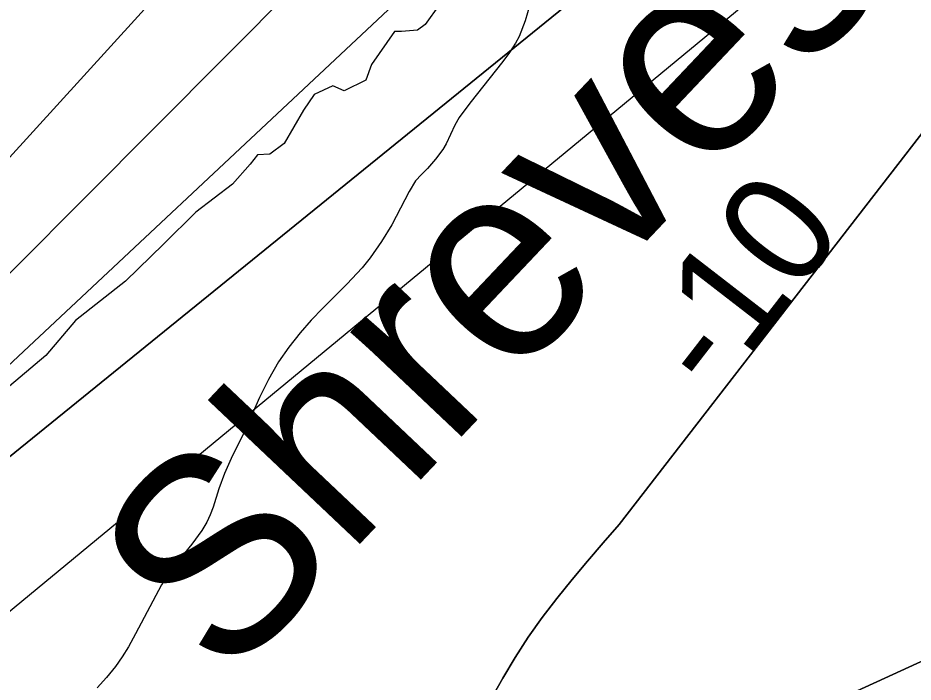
# Model space of a CAD drawing. Extents: x 3161665 to 3199565, y 885729 to 911164.
# Drawn here: x 3180531 to 3181206, y 902592 to 903094 of the extents above; entities that cross this region are included whole.
import ezdxf

# ---------------------------------------------------------------- set-up
doc = ezdxf.new("R2010")
doc.units = 0
for name, color, linetype in [('V-RIVR-EDGE', 7, 'Continuous'), ('V-RIVR-IDEN', 7, 'Continuous'), ('V-SITE-VEGE', 7, 'Continuous'), ('V-TOPO-DPTH', 7, 'Continuous'), ('V-TOPO-MINR', 7, 'Continuous'), ('V-TOPO-MINR-IDEN', 7, 'Continuous'), ('V-TOPO-WATR', 7, 'Continuous')]:
    doc.layers.add(name, color=color, linetype=linetype)

msp = doc.modelspace()

# ---------------------------------------------------------------- linework, layer by layer
at = {"layer": 'V-RIVR-EDGE'}
msp.add_lwpolyline([(3180849.1990140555, 903103.7827324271), (3180838.3683034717, 903088.6987365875), (3180832.4212875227, 903084.3960769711), (3180820.5459378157, 903083.3461000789), (3180815.1492647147, 903083.3594445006), (3180797.81852645, 903058.5774503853), (3180793.4718302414, 903046.7154451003), (3180777.261794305, 903038.660468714), (3180768.636458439, 903042.4594909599), (3180754.5890950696, 903036.0181787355), (3180746.46472769, 903024.165514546), (3180731.8309915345, 902998.8371809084), (3180721.0176286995, 902990.7688601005), (3180711.8419499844, 902990.2518783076), (3180706.4279291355, 902983.2495476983), (3180692.898882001, 902968.1722240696), (3180665.3238059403, 902947.1932555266), (3180640.9787270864, 902922.96827647), (3180612.306968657, 902894.97630178), (3180574.4568626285, 902865.3880106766), (3180552.2651152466, 902838.9990246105), (3180513.327667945, 902806.175398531)], dxfattribs=at)
at = {"layer": 'V-SITE-VEGE'}
msp.add_lwpolyline([(3180917.214000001, 903103.6349999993), (3180913.690000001, 903091.4449999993), (3180909.139000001, 903079.5459999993), (3180906.491000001, 903074.5739999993), (3180901.811000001, 903067.5879999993), (3180896.820000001, 903060.7969999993), (3180871.916000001, 903029.3579999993), (3180863.972000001, 903018.6449999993), (3180860.597000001, 903012.7749999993), (3180854.273000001, 902998.7869999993), (3180851.654000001, 902994.4189999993), (3180846.097000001, 902987.0789999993), (3180840.156000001, 902980.0499999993), (3180835.530000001, 902975.4909999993), (3180831.122000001, 902970.7439999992), (3180826.121000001, 902962.7359999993), (3180819.799000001, 902950.0309999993), (3180813.192000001, 902937.4869999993), (3180805.379000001, 902924.8889999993), (3180796.904000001, 902912.7139999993), (3180790.7690000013, 902905.1789999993), (3180779.238000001, 902892.7049999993), (3180761.177000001, 902874.6869999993), (3180752.332000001, 902865.5079999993), (3180743.937000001, 902855.9189999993), (3180735.516000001, 902845.2389999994), (3180727.7860000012, 902834.0219999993), (3180720.108000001, 902820.8899999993), (3180713.278000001, 902807.3339999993), (3180702.330000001, 902782.0149999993), (3180691.926000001, 902761.2089999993), (3180687.025000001, 902749.8139999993), (3180682.616000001, 902738.2199999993), (3180678.3740000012, 902724.5339999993), (3180676.212000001, 902718.6929999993), (3180673.584000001, 902713.0359999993), (3180669.873000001, 902706.7589999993), (3180662.349000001, 902696.4489999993), (3180650.196000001, 902681.5909999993), (3180644.492000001, 902673.9339999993), (3180639.503000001, 902665.8219999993), (3180619.892000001, 902628.8529999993), (3180614.593000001, 902619.1519999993), (3180609.871000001, 902611.4569999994), (3180604.601000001, 902604.0969999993), (3180597.949000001, 902595.9829999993), (3180590.915000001, 902588.2229999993)], dxfattribs=at)
at = {"layer": 'V-TOPO-DPTH'}
for points in [[(3179857.566111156, 902092.0908395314), (3180292.700124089, 902656.0233004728), (3180296.568024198, 902660.9489843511), (3180300.1934322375, 902666.0557866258), (3180303.657178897, 902671.2833344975), (3180307.0167042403, 902676.590545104), (3180310.3998026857, 902681.8825744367), (3180313.8182607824, 902687.1518318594), (3180317.2602919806, 902692.4059080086), (3180792.9678077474, 903170.6682267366), (3180844.521371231, 903222.2556608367), (3180856.059877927, 903233.9312680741), (3180867.510459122, 903245.6915353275), (3180878.829152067, 903257.5787926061), (3180890.059919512, 903269.5507099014), (3180901.300711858, 903281.5125511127), (3181399.0306752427, 903571.5072281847)], [(3181408.0455257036, 903521.6740697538), (3181103.8083110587, 903241.6442484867), (3181095.667776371, 903233.6466848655), (3181087.535087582, 903225.6411624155), (3181079.414167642, 903217.6237017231), (3181071.301093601, 903209.5982822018), (3181063.399023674, 903201.7700953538), (3181059.1933416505, 903197.7071695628), (3181054.9217195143, 903193.7166305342), (3181050.551187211, 903189.834671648), (3181046.114714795, 903186.0250995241), (3181041.626885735, 903182.2720893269), (3181037.1366176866, 903178.5220024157), (3181032.642691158, 903174.7763004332), (3181028.146325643, 903171.0335217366), (3180428.8632553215, 902684.8726414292), (3180426.1301886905, 902683.468529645), (3180423.344421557, 902682.1605756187), (3180419.909968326, 902680.6327233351), (3180417.7279053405, 902679.617417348), (3180413.4190999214, 902677.4709559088), (3180411.429475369, 902676.2076298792), (3179924.781710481, 902127.7941486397)], [(3181408.0455257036, 903521.6740697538), (3181103.8083110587, 903241.6442484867), (3181095.667776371, 903233.6466848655), (3181087.535087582, 903225.6411624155), (3181079.414167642, 903217.6237017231), (3181071.301093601, 903209.5982822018), (3181063.399023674, 903201.7700953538), (3181059.1933416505, 903197.7071695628), (3181054.9217195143, 903193.7166305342), (3181050.551187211, 903189.834671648), (3181046.114714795, 903186.0250995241), (3181041.626885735, 903182.2720893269), (3181037.1366176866, 903178.5220024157), (3181032.642691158, 903174.7763004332), (3181028.146325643, 903171.0335217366), (3180428.8632553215, 902684.8726414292), (3180426.1301886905, 902683.468529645), (3180423.344421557, 902682.1605756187), (3180419.909968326, 902680.6327233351), (3180417.7279053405, 902679.617417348), (3180413.4190999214, 902677.4709559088), (3180411.429475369, 902676.2076298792), (3179924.781710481, 902127.7941486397)], [(3181275.7298309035, 903087.8198562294), (3180984.6043445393, 902711.444104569), (3180972.6551274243, 902697.6574155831), (3180960.824527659, 902683.7709676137), (3180949.171853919, 902669.7348811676), (3180937.637797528, 902655.5990357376), (3180926.565998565, 902641.135243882), (3180915.9890894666, 902626.3358794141), (3180906.1545151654, 902611.0331560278), (3180896.8148307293, 902595.3948600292), (3180864.386664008, 902537.921686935)], [(3180864.386664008, 902537.921686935), (3180896.8148307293, 902595.3948600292), (3180906.1545151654, 902611.0331560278), (3180915.9890894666, 902626.3358794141), (3180926.565998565, 902641.135243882), (3180937.637797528, 902655.5990357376), (3180949.171853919, 902669.7348811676), (3180960.824527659, 902683.7709676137), (3180972.6551274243, 902697.6574155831), (3180984.6043445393, 902711.444104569), (3181275.7298309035, 903087.8198562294)], [(3180891.3333212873, 902460.7340888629), (3181424.808375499, 902705.4352371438)], [(3181424.808375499, 902705.4352371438), (3180891.3333212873, 902460.7340888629)]]:
    msp.add_lwpolyline(points, dxfattribs=at)
at = {"layer": 'V-TOPO-MINR'}
for points in [[(3181331.919141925, 903613.9452498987), (3181201.709745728, 903544.2200531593), (3181178.1222279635, 903532.1392370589), (3180805.9730625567, 903292.7532088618), (3180803.4194770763, 903290.4663587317), (3180800.902754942, 903288.1405470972), (3180798.441327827, 903285.7562932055), (3180796.016764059, 903283.3330778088), (3180792.5263432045, 903279.7717409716), (3180791.2064779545, 903278.4446885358), (3180788.5403108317, 903275.8170750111), (3180786.5009919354, 903273.8644662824), (3180784.3458590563, 903272.1629193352), (3180780.9516891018, 903269.2602556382), (3180779.0271400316, 903267.4476263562), (3180777.01840751, 903265.7287582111), (3180287.7866491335, 902728.0287603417), (3180273.3861984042, 902703.6277358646), (3180257.987579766, 902679.9219045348), (3179816.805672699, 902098.2606302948)], [(3181399.0306752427, 903571.5072281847), (3180901.300711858, 903281.5125511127), (3180890.059919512, 903269.5507099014), (3180878.829152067, 903257.5787926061), (3180867.510459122, 903245.6915353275), (3180856.059877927, 903233.9312680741), (3180844.521371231, 903222.2556608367), (3180792.9678077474, 903170.6682267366), (3180317.2602919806, 902692.4059080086), (3180313.8182607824, 902687.1518318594), (3180310.3998026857, 902681.8825744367), (3180307.0167042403, 902676.590545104), (3180303.657178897, 902671.2833344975), (3180300.1934322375, 902666.0557866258), (3180296.568024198, 902660.9489843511), (3180292.700124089, 902656.0233004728), (3179857.566111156, 902092.0908395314)], [(3181402.60496912, 903553.414354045), (3181022.0614336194, 903282.3501366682), (3181017.0150725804, 903278.6350755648), (3181011.793423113, 903275.170711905), (3181006.4549146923, 903271.8734798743), (3180991.7225279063, 903263.2642435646), (3180981.1152589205, 903256.5926981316), (3180970.830651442, 903249.4852866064), (3180961.030036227, 903241.7240759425), (3180951.55208252, 903233.5269991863), (3180942.5299376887, 903224.8033164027), (3180933.7883349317, 903215.8189172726), (3180371.590536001, 902688.6888821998), (3179895.6461158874, 902118.0753346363)], [(3181422.1470486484, 903477.1379799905), (3181143.5175870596, 903164.9246023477), (3181140.574694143, 903161.5190727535), (3181137.7065063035, 903158.053695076), (3181134.9503760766, 903154.4985452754), (3181132.268950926, 903150.8835473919), (3181129.675898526, 903147.2018268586), (3181127.1257654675, 903143.4911520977), (3180506.393122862, 902630.5797027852), (3180498.9047620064, 902625.0213867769), (3180491.8310097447, 902618.8266478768), (3180488.428344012, 902615.4557894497), (3179937.6476421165, 902095.1588358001)], [(3181275.7298309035, 903087.8198562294), (3180984.6043445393, 902711.444104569), (3180972.6551274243, 902697.6574155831), (3180960.824527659, 902683.7709676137), (3180949.171853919, 902669.7348811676), (3180937.637797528, 902655.5990357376), (3180926.565998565, 902641.135243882), (3180915.9890894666, 902626.3358794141), (3180906.1545151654, 902611.0331560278), (3180896.8148307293, 902595.3948600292), (3180864.386664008, 902537.921686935)], [(3181275.7298309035, 903087.8198562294), (3180984.6043445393, 902711.444104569), (3180972.6551274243, 902697.6574155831), (3180960.824527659, 902683.7709676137), (3180949.171853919, 902669.7348811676), (3180937.637797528, 902655.5990357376), (3180926.565998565, 902641.135243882), (3180915.9890894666, 902626.3358794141), (3180906.1545151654, 902611.0331560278), (3180896.8148307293, 902595.3948600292), (3180864.386664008, 902537.921686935)], [(3180891.3333212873, 902460.7340888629), (3181424.808375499, 902705.4352371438)], [(3180891.3333212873, 902460.7340888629), (3181424.808375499, 902705.4352371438)]]:
    msp.add_lwpolyline(points, dxfattribs=at)
at = {"layer": 'V-TOPO-WATR'}
msp.add_lwpolyline([(3179924.781710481, 902127.7941486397), (3180411.429475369, 902676.2076298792), (3180413.4190999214, 902677.4709559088), (3180417.7279053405, 902679.617417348), (3180419.909968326, 902680.6327233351), (3180423.344421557, 902682.1605756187), (3180426.1301886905, 902683.468529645), (3180428.8632553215, 902684.8726414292), (3181028.146325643, 903171.0335217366), (3181032.642691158, 903174.7763004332), (3181037.1366176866, 903178.5220024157), (3181041.626885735, 903182.2720893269), (3181046.114714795, 903186.0250995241), (3181050.551187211, 903189.834671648), (3181054.9217195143, 903193.7166305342), (3181059.1933416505, 903197.7071695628), (3181063.399023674, 903201.7700953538), (3181071.301093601, 903209.5982822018), (3181079.414167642, 903217.6237017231), (3181087.535087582, 903225.6411624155), (3181095.667776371, 903233.6466848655), (3181103.8083110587, 903241.6442484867), (3181408.0455257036, 903521.6740697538)], dxfattribs=at)

# ---------------------------------------------------------------- texts
at = {"layer": 'V-RIVR-IDEN'}
msp.add_text('Shreves', height=149.99970000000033, rotation=46.577269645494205, dxfattribs=at).set_placement((3180687.5655803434, 902589.4023471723))
at = {"layer": 'V-TOPO-MINR-IDEN'}
msp.add_text('-10', height=83, rotation=52.27815877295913, dxfattribs=at).set_placement((3181057.9774289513, 902806.3030265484))

doc.saveas('drawing.dxf')
